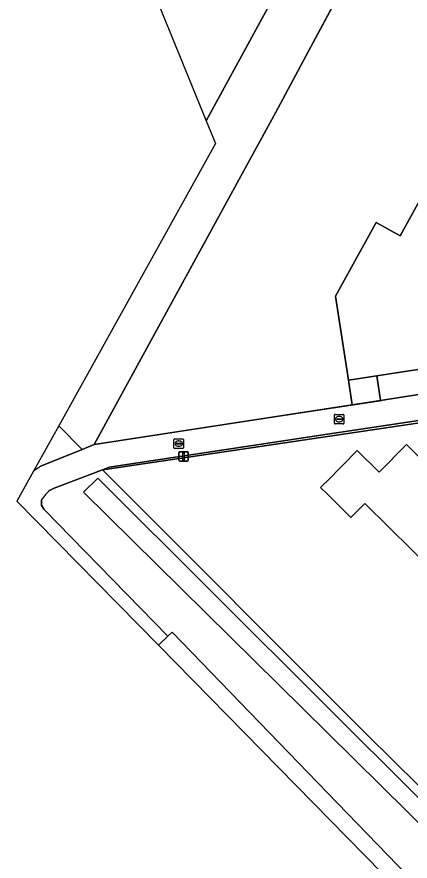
# Model space of a CAD drawing. Extents: x 160455 to 162082, y 388339 to 389736.
# Drawn here: x 160467.5 to 160508.7, y 389303.9 to 389392.2 of the extents above; entities that cross this region are included whole.
import ezdxf

# ---------------------------------------------------------------- set-up
doc = ezdxf.new("R2010")
doc.units = 0
for name, color, linetype in [('IMGEO_Erf', 7, 'Continuous'), ('IMGEO_Fietspad_gesloten', 7, 'Continuous'), ('IMGEO_Gemengd_bos', 7, 'Continuous'), ('IMGEO_Groenvoorziening', 7, 'Continuous'), ('IMGEO_Hek', 7, 'Continuous'), ('IMGEO_Kolk', 7, 'Continuous'), ('IMGEO_Lichtmast', 7, 'Continuous'), ('IMGEO_Loofbos', 7, 'Continuous'), ('IMGEO_Muur', 7, 'Continuous'), ('IMGEO_Pand', 7, 'Continuous'), ('IMGEO_Voetpad_open', 7, 'Continuous'), ('IMGEO_Waterloop', 7, 'Continuous')]:
    doc.layers.add(name, color=color, linetype=linetype)

msp = doc.modelspace()

# ---------------------------------------------------------------- linework, layer by layer
at = {"layer": 'IMGEO_Erf'}
for points in [[(160518.366, 389426.401), (160498.042, 389388.59), (160494.834, 389382.607), (160475.625, 389347.469), (160476.781, 389347.645), (160502.595, 389351.612), (160502.2, 389354.187), (160501.128, 389361.179), (160500.854, 389362.963), (160505.099, 389370.666), (160507.604, 389369.287), (160510.381, 389374.327)], [(160513.55, 389355.934), (160505.162, 389354.643), (160505.558, 389352.068), (160520.632, 389354.422)]]:
    msp.add_lwpolyline(points, dxfattribs=at)
for points in [[(160541.05, 389331.762), (160529.566, 389343.175), (160522.54, 389350.099), (160521.166, 389351.453), (160477.215, 389344.925), (160476.499, 389344.819), (160504.087, 389317.168), (160566.726, 389255.359), (160601.464, 389272.056), (160573.763, 389299.438)], [(160519.995, 389336.801), (160516.18, 389332.926), (160513.2, 389335.859), (160511.348, 389333.977), (160503.905, 389341.304), (160502.467, 389339.842), (160500, 389342.27), (160499.294, 389342.965), (160499.605, 389343.281), (160500, 389343.682), (160503.112, 389346.843), (160505.422, 389344.566), (160508.271, 389347.457), (160511.256, 389344.521), (160515.197, 389348.527), (160523.503, 389340.363)]]:
    msp.add_lwpolyline(points, close=True, dxfattribs=at)
at = {"layer": 'IMGEO_Fietspad_gesloten'}
msp.add_lwpolyline([(160556.369, 389252.807), (160500, 389311.065), (160483.759, 389327.85), (160483.32, 389327.419), (160482.33, 389326.482), (160561.44, 389245.868), (160611.022, 389149.888), (160621.464, 389140.338), (160622.697, 389137.805)], dxfattribs=at)
at = {"layer": 'IMGEO_Gemengd_bos'}
msp.add_lwpolyline([(160487.328, 389381.32), (160493.776, 389393.113), (160556.535, 389507.899), (160548.562, 389514.721), (160546.359, 389513.729), (160544.656, 389512.732), (160540.625, 389509.709), (160536.828, 389504.337), (160527.352, 389486.8), (160522.805, 389477.59), (160517.688, 389468.609), (160512.502, 389457.73), (160509.907, 389450.4), (160499.869, 389429.663), (160494.788, 389420.349), (160492.633, 389414.882), (160491.021, 389410.638), (160490.176, 389405.491), (160487.64, 389398.916), (160485.966, 389396.399), (160484.104, 389394.877), (160482.61, 389394.382), (160481.996, 389394.421)], close=True, dxfattribs=at)
at = {"layer": 'IMGEO_Groenvoorziening'}
for points in [[(160471.903, 389349.426), (160474.366, 389346.957), (160475.625, 389347.469), (160494.834, 389382.607), (160498.042, 389388.59), (160518.366, 389426.401), (160519.735, 389428.903), (160522.927, 389434.995), (160525.877, 389440.204), (160528.078, 389444.185), (160542.252, 389469.274), (160542.941, 389470.502), (160545.372, 389474.909), (160559.053, 389500), (160561.829, 389505.092), (160556.535, 389507.899), (160493.776, 389393.113), (160487.328, 389381.32), (160488.297, 389378.939)], [(160520.916, 389351.7), (160500, 389348.543), (160477.187, 389345.1), (160476.499, 389344.819), (160477.215, 389344.925), (160521.166, 389351.453)]]:
    msp.add_lwpolyline(points, close=True, dxfattribs=at)
msp.add_lwpolyline([(160470.116, 389345.227), (160474.366, 389346.957), (160471.903, 389349.426), (160469.271, 389344.688)], dxfattribs=at)
msp.add_arc((160473.796, 389338.522), 7.648, 118.76065, 126.27623, dxfattribs=at)
at = {"layer": 'IMGEO_Hek'}
for points in [[(160498.042, 389388.59), (160522.927, 389434.995), (160542.252, 389469.274)], [(160494.834, 389382.607), (160498.042, 389388.59)], [(160477.215, 389344.925), (160521.166, 389351.453)], [(160476.499, 389344.819), (160477.215, 389344.925)], [(160566.726, 389255.359), (160504.087, 389317.168), (160476.499, 389344.819)]]:
    msp.add_lwpolyline(points, dxfattribs=at)
at = {"layer": 'IMGEO_Kolk'}
for p, q in [((160500.728, 389349.691), (160500.728, 389350.543)), ((160500.803, 389350.617), (160501.655, 389350.617)), ((160501.03, 389350.16), (160501.428, 389350.16)), ((160501.216, 389350.397), (160501.241, 389350.397)), ((160501.729, 389350.543), (160501.729, 389349.691)), ((160501.655, 389349.617), (160500.803, 389349.617)), ((160500.987, 389350.111), (160500.987, 389350.123)), ((160501.425, 389350.074), (160501.027, 389350.074)), ((160501.239, 389349.837), (160501.214, 389349.837)), ((160501.471, 389350.123), (160501.471, 389350.111)), ((160483.957, 389347.132), (160483.957, 389347.984)), ((160484.032, 389348.058), (160484.884, 389348.058)), ((160484.216, 389347.552), (160484.216, 389347.564)), ((160484.654, 389347.515), (160484.256, 389347.515)), ((160484.259, 389347.601), (160484.657, 389347.601)), ((160484.445, 389347.838), (160484.47, 389347.838)), ((160484.7, 389347.564), (160484.7, 389347.552)), ((160484.958, 389347.984), (160484.958, 389347.132)), ((160484.884, 389347.058), (160484.032, 389347.058)), ((160484.468, 389347.278), (160484.443, 389347.278))]:
    msp.add_line(p, q, dxfattribs=at)
for points in [[(160500.728, 389349.691), (160500.728, 389350.543)], [(160500.803, 389350.617), (160501.655, 389350.617)], [(160501.729, 389350.543), (160501.729, 389349.691)], [(160501.655, 389349.617), (160500.803, 389349.617)], [(160483.957, 389347.132), (160483.957, 389347.984)], [(160484.032, 389348.058), (160484.884, 389348.058)], [(160484.958, 389347.984), (160484.958, 389347.132)], [(160484.884, 389347.058), (160484.032, 389347.058)]]:
    msp.add_lwpolyline(points, dxfattribs=at)
for centre, radius, start, end in [((160500.805, 389350.541), 0.0765, 91.55205, 178.44795), ((160500.805, 389350.541), 0.0765, 91.55205, 178.44795), ((160501.027, 389350.12), 0.0403, 85.87752, 175.75265), ((160501.432, 389350.122), 0.0386, 1.73085, 96.63898), ((160501.653, 389350.541), 0.0765, 1.55205, 88.44795), ((160501.653, 389350.541), 0.0765, 1.55205, 88.44795), ((160500.805, 389349.693), 0.0765, 181.55205, 268.44795), ((160500.805, 389349.693), 0.0765, 181.55205, 268.44795), ((160501.024, 389350.11), 0.0366, 178.93798, 274.71019), ((160501.428, 389350.117), 0.043, 264.86636, 352.45326), ((160501.653, 389349.693), 0.0765, 271.55205, 358.44795), ((160501.653, 389349.693), 0.0765, 271.55205, 358.44795), ((160484.034, 389347.982), 0.0765, 91.55205, 178.44795), ((160484.034, 389347.982), 0.0765, 91.55205, 178.44795), ((160484.256, 389347.561), 0.0403, 85.87752, 175.75265), ((160484.253, 389347.551), 0.0366, 178.93798, 274.71019), ((160484.657, 389347.558), 0.043, 264.86636, 352.45326), ((160484.661, 389347.563), 0.0386, 1.73085, 96.63898), ((160484.882, 389347.982), 0.0765, 1.55205, 88.44795), ((160484.882, 389347.982), 0.0765, 1.55205, 88.44795), ((160484.034, 389347.134), 0.0765, 181.55205, 268.44795), ((160484.034, 389347.134), 0.0765, 181.55205, 268.44795), ((160484.882, 389347.134), 0.0765, 271.55205, 358.44795), ((160484.882, 389347.134), 0.0765, 271.55205, 358.44795)]:
    msp.add_arc(centre, radius, start, end, dxfattribs=at)
for centre, major_axis, ratio, start_param, end_param in [((160501.215, 389350.117), (-0.387, 0.002), 0.722429, 4.712389, 7.853982), ((160501.24, 389350.117), (-0.39, 0.002), 0.717154, 1.570796, 4.712389), ((160484.444, 389347.558), (-0.387, 0.002), 0.722429, 4.712389, 7.853982), ((160484.469, 389347.558), (-0.39, 0.002), 0.717154, 1.570796, 4.712389)]:
    msp.add_ellipse(centre, major_axis=major_axis, ratio=ratio, start_param=start_param, end_param=end_param, dxfattribs=at)
at = {"layer": 'IMGEO_Lichtmast'}
for p, q in [((160484.569, 389346.716), (160485.359, 389346.716)), ((160485.359, 389346.716), (160484.569, 389346.716)), ((160484.469, 389345.816), (160484.469, 389346.616)), ((160484.469, 389346.616), (160484.469, 389345.816)), ((160485.459, 389346.616), (160485.459, 389345.816)), ((160485.459, 389345.816), (160485.459, 389346.616)), ((160485.359, 389345.716), (160484.569, 389345.716)), ((160484.569, 389345.716), (160485.359, 389345.716))]:
    msp.add_line(p, q, dxfattribs=at)
msp.add_lwpolyline([(160484.889, 389346.591), (160485.039, 389346.591), (160485.039, 389345.841), (160484.889, 389345.841), (160484.889, 389346.591)], dxfattribs=at)
for centre, start, end in [((160484.569, 389346.616), 90, 180), ((160484.569, 389346.616), 90, 180), ((160485.359, 389346.616), 0, 90), ((160485.359, 389346.616), 360, 90), ((160484.569, 389345.816), 180, 270), ((160484.569, 389345.816), 180, 270), ((160485.359, 389345.816), 270, 0), ((160485.359, 389345.816), 270, 0)]:
    msp.add_arc(centre, 0.1, start, end, dxfattribs=at)
at = {"layer": 'IMGEO_Loofbos'}
for points in [[(160504.087, 389317.168), (160476.499, 389344.819), (160471.444, 389342.918), (160470.997, 389342.681)], [(160470.123, 389341.7), (160470.107, 389341.13), (160470.346, 389340.711), (160483.32, 389327.419), (160483.759, 389327.85), (160500, 389311.065), (160556.369, 389252.807)], [(160560.976, 389251.968), (160566.609, 389254.449), (160567.298, 389254.787), (160566.726, 389255.359), (160504.087, 389317.168)]]:
    msp.add_lwpolyline(points, dxfattribs=at)
msp.add_lwpolyline([(160500, 389317.323), (160474.51, 389342.479), (160475.981, 389343.931), (160500, 389320.012), (160565.623, 389254.663), (160564.398, 389253.769)], close=True, dxfattribs=at)
msp.add_arc((160473.475, 389339.594), 3.958, 128.74822, 147.85433, dxfattribs=at)
at = {"layer": 'IMGEO_Muur'}
for points in [[(160475.625, 389347.469), (160494.834, 389382.607)], [(160505.698, 389352.049), (160476.781, 389347.645)], [(160476.781, 389347.645), (160475.625, 389347.469)]]:
    msp.add_lwpolyline(points, dxfattribs=at)
at = {"layer": 'IMGEO_Pand'}
for points in [[(160516.986, 389362.962), (160517.402, 389362.722), (160517.567, 389363.01), (160517.722, 389363.499), (160520.587, 389368.708), (160510.381, 389374.327), (160507.604, 389369.287), (160505.099, 389370.666), (160500.854, 389362.963), (160501.128, 389361.179), (160502.2, 389354.187), (160505.162, 389354.643), (160513.55, 389355.934), (160515.362, 389359.201), (160515.677, 389359.769), (160515.765, 389359.721), (160515.923, 389360.01), (160515.492, 389360.245)], [(160505.162, 389354.643), (160502.2, 389354.187), (160502.595, 389351.612), (160505.558, 389352.068)], [(160519.995, 389336.801), (160523.503, 389340.363), (160515.197, 389348.527), (160511.256, 389344.521), (160508.271, 389347.457), (160505.422, 389344.566), (160503.112, 389346.843), (160500, 389343.682), (160499.605, 389343.281), (160499.294, 389342.965), (160500, 389342.27), (160502.467, 389339.842), (160503.905, 389341.304), (160511.348, 389333.977), (160513.2, 389335.859), (160516.18, 389332.926)]]:
    msp.add_lwpolyline(points, close=True, dxfattribs=at)
at = {"layer": 'IMGEO_Voetpad_open'}
for points in [[(160470.997, 389342.681), (160471.444, 389342.918), (160476.499, 389344.819), (160477.187, 389345.1), (160500, 389348.543), (160520.916, 389351.7), (160521.166, 389351.453), (160520.737, 389354.442), (160520.632, 389354.422), (160505.558, 389352.068), (160502.595, 389351.612), (160476.781, 389347.645), (160475.625, 389347.469), (160474.366, 389346.957), (160470.116, 389345.227)], [(160469.271, 389344.688), (160467.533, 389341.56), (160482.33, 389326.482)], [(160482.33, 389326.482), (160483.32, 389327.419), (160470.346, 389340.711), (160470.107, 389341.13), (160470.123, 389341.7)]]:
    msp.add_lwpolyline(points, dxfattribs=at)
for centre, radius, start, end in [((160473.796, 389338.522), 7.648, 118.76065, 126.27623), ((160473.475, 389339.594), 3.958, 128.74822, 147.85433)]:
    msp.add_arc(centre, radius, start, end, dxfattribs=at)
at = {"layer": 'IMGEO_Waterloop'}
msp.add_lwpolyline([(160564.398, 389253.769), (160565.623, 389254.663), (160500, 389320.012), (160475.981, 389343.931), (160474.51, 389342.479), (160500, 389317.323)], close=True, dxfattribs=at)

doc.saveas('drawing.dxf')
